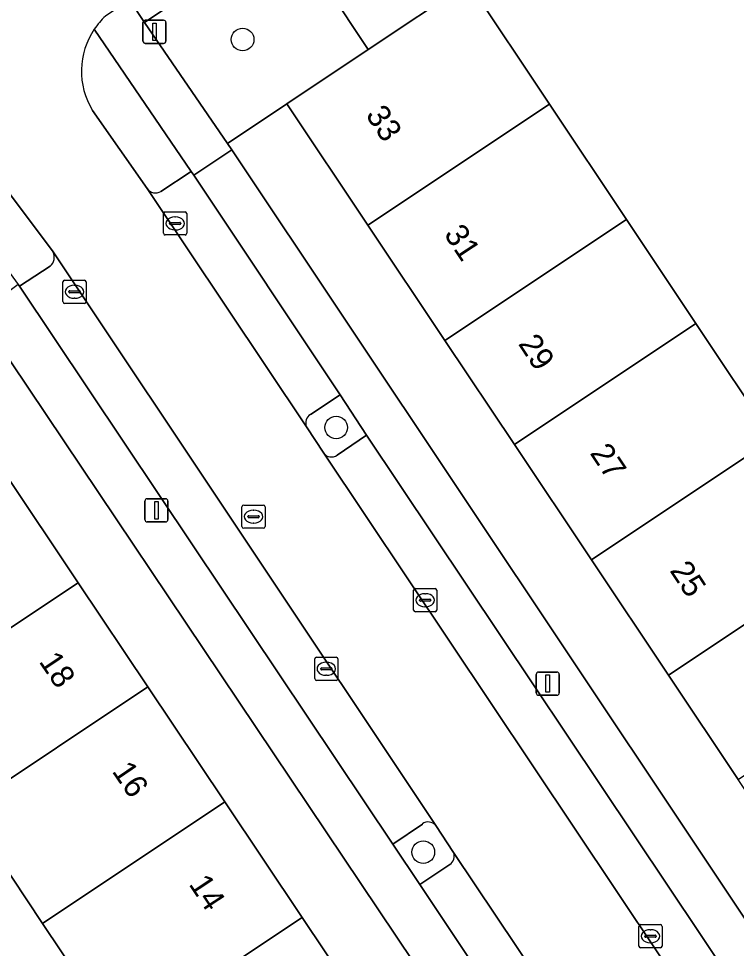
# Model space of a CAD drawing. Extents: x 158352 to 159489, y 383828 to 384603.
# Drawn here: x 158834.96 to 158865.94, y 384371.97 to 384412.12 of the extents above; entities that cross this region are included whole.
import ezdxf

# ---------------------------------------------------------------- set-up
doc = ezdxf.new("R2010")
doc.units = 0
for name, color, linetype in [('IMGEO_Boom', 7, 'Continuous'), ('IMGEO_Erf', 7, 'Continuous'), ('IMGEO_Groenvoorziening', 7, 'Continuous'), ('IMGEO_Kolk', 7, 'Continuous'), ('IMGEO_Lichtmast', 7, 'Continuous'), ('IMGEO_Muur', 7, 'Continuous'), ('IMGEO_Pand', 7, 'Continuous'), ('IMGEO_Pand_nummerreeks', 7, 'Continuous'), ('IMGEO_Parkeervlak_open', 7, 'Continuous'), ('IMGEO_Rijbaan_lokaal_open', 7, 'Continuous'), ('IMGEO_Rioolput', 7, 'Continuous'), ('IMGEO_Voetpad_gesloten', 7, 'Continuous'), ('IMGEO_Voetpad_open', 7, 'Continuous')]:
    doc.layers.add(name, color=color, linetype=linetype)

msp = doc.modelspace()

# ---------------------------------------------------------------- linework, layer by layer
at = {"layer": 'IMGEO_Boom'}
for centre in [(158844.629, 384411.221), (158848.664, 384394.463), (158852.427, 384376.125)]:
    msp.add_circle(centre, 0.489, dxfattribs=at)
at = {"layer": 'IMGEO_Erf'}
for points in [[(158854.372, 384413.675), (158857.87, 384408.431), (158861.191, 384403.452), (158864.19, 384398.956), (158867.512, 384393.976), (158870.842, 384388.984), (158873.666, 384390.867), (158876.552, 384386.542), (158873.728, 384384.658), (158873.841, 384384.489), (158877.162, 384379.51), (158880.493, 384374.516), (158883.815, 384369.537), (158887.145, 384364.544), (158890.476, 384359.551)], [(158834.269, 384351.81), (158835.851, 384352.863), (158838.311, 384349.167), (158836.729, 384348.114), (158839.81, 384343.349), (158841.84, 384343.62), (158854.742, 384352.295), (158861.583, 384356.598), (158861.811, 384356.746), (158833.109, 384399.525)], [(158834.32, 384392.56), (158837.527, 384387.764), (158840.531, 384383.271), (158843.858, 384378.296), (158847.194, 384373.306), (158850.198, 384368.813), (158853.524, 384363.839), (158856.927, 384358.749), (158849.043, 384353.491), (158845.646, 384358.584), (158842.326, 384363.563), (158839.327, 384368.058), (158835.996, 384373.052), (158832.675, 384378.031)]]:
    msp.add_lwpolyline(points, dxfattribs=at)
msp.add_lwpolyline([(158882.655, 384354.338), (158879.323, 384359.329), (158875.99, 384364.321), (158872.667, 384369.3), (158869.335, 384374.292), (158866.012, 384379.27), (158863.012, 384383.764), (158859.68, 384388.756), (158856.357, 384393.734), (158853.356, 384398.229), (158850.034, 384403.207), (158846.537, 384408.445), (158843.976, 384406.736), (158844.163, 384406.455), (158883.501, 384347.478), (158886.084, 384349.201)], close=True, dxfattribs=at)
at = {"layer": 'IMGEO_Groenvoorziening'}
msp.add_lwpolyline([(158846.537, 384408.445), (158850.051, 384410.791), (158846.541, 384416.082), (158844.174, 384414.505), (158844.06, 384414.429), (158840.392, 384411.96), (158843.976, 384406.736)], close=True, dxfattribs=at)
for points in [[(158841.102, 384404.661), (158842.414, 384405.522), (158838.223, 384411.665)], [(158838.144, 384408.161), (158840.507, 384404.783)], [(158830.565, 384406.743), (158830.17, 384406.486), (158833.961, 384401.96), (158834.943, 384400.644), (158835.005, 384400.562), (158836.324, 384401.432)], [(158836.444, 384402.048), (158833.296, 384406.233)], [(158848.702, 384393.268), (158849.977, 384394.136), (158848.836, 384395.877), (158847.555, 384395.028)], [(158847.387, 384394.493), (158848.129, 384393.356)], [(158852.385, 384377.342), (158851.105, 384376.477), (158852.279, 384374.731), (158853.567, 384375.589)], [(158853.729, 384376.11), (158852.965, 384377.279)]]:
    msp.add_lwpolyline(points, dxfattribs=at)
for centre, radius, start, end in [((158840.926, 384409.851), 3.255, 146.1393, 211.2776), ((158840.869, 384405.038), 0.443, 215.1222, 301.703), ((158835.999, 384401.815), 0.502, 310.3326, 27.6205), ((158847.767, 384394.668), 0.418, 120.432, 204.7015), ((158848.461, 384393.608), 0.417, 217.2003, 305.3374), ((158852.642, 384377.008), 0.422, 40.0151, 127.5865), ((158853.338, 384375.946), 0.424, 302.6596, 22.7952)]:
    msp.add_arc(centre, radius, start, end, dxfattribs=at)
at = {"layer": 'IMGEO_Kolk'}
for p, q in [((158841.214, 384402.852), (158841.214, 384403.704)), ((158841.289, 384403.778), (158842.141, 384403.778)), ((158841.702, 384403.558), (158841.727, 384403.558)), ((158842.215, 384403.704), (158842.215, 384402.852)), ((158841.473, 384403.272), (158841.473, 384403.284)), ((158841.911, 384403.235), (158841.513, 384403.235)), ((158841.516, 384403.321), (158841.914, 384403.321)), ((158841.957, 384403.284), (158841.957, 384403.272)), ((158842.141, 384402.778), (158841.289, 384402.778)), ((158841.725, 384402.998), (158841.7, 384402.998)), ((158836.871, 384399.9), (158836.871, 384400.752)), ((158836.946, 384400.826), (158837.798, 384400.826)), ((158837.872, 384400.752), (158837.872, 384399.9)), ((158837.13, 384400.32), (158837.13, 384400.332)), ((158837.173, 384400.369), (158837.571, 384400.369)), ((158837.359, 384400.606), (158837.384, 384400.606)), ((158837.614, 384400.332), (158837.614, 384400.32)), ((158837.568, 384400.283), (158837.17, 384400.283)), ((158837.382, 384400.046), (158837.357, 384400.046)), ((158837.798, 384399.826), (158836.946, 384399.826)), ((158852.083, 384387.507), (158852.935, 384387.507)), ((158852.008, 384386.581), (158852.008, 384387.433)), ((158852.496, 384387.287), (158852.521, 384387.287)), ((158853.009, 384387.433), (158853.009, 384386.581)), ((158852.267, 384387.001), (158852.267, 384387.013)), ((158852.705, 384386.964), (158852.307, 384386.964)), ((158852.31, 384387.05), (158852.708, 384387.05)), ((158852.519, 384386.727), (158852.494, 384386.727)), ((158852.751, 384387.013), (158852.751, 384387.001)), ((158852.935, 384386.507), (158852.083, 384386.507)), ((158847.739, 384383.619), (158847.739, 384384.471)), ((158847.814, 384384.545), (158848.666, 384384.545)), ((158848.227, 384384.325), (158848.252, 384384.325)), ((158848.74, 384384.471), (158848.74, 384383.619)), ((158847.998, 384384.039), (158847.998, 384384.051)), ((158848.436, 384384.002), (158848.038, 384384.002)), ((158848.041, 384384.088), (158848.439, 384384.088)), ((158848.482, 384384.051), (158848.482, 384384.039)), ((158848.666, 384383.545), (158847.814, 384383.545)), ((158848.25, 384383.765), (158848.225, 384383.765)), ((158861.732, 384372.07), (158861.732, 384372.922)), ((158861.807, 384372.996), (158862.659, 384372.996)), ((158862.22, 384372.776), (158862.245, 384372.776)), ((158862.733, 384372.922), (158862.733, 384372.07)), ((158861.991, 384372.49), (158861.991, 384372.502)), ((158862.429, 384372.453), (158862.031, 384372.453)), ((158862.034, 384372.539), (158862.432, 384372.539)), ((158862.475, 384372.502), (158862.475, 384372.49)), ((158862.659, 384371.996), (158861.807, 384371.996)), ((158862.243, 384372.216), (158862.218, 384372.216))]:
    msp.add_line(p, q, dxfattribs=at)
for points in [[(158841.214, 384402.852), (158841.214, 384403.704)], [(158841.289, 384403.778), (158842.141, 384403.778)], [(158842.215, 384403.704), (158842.215, 384402.852)], [(158842.141, 384402.778), (158841.289, 384402.778)], [(158836.871, 384399.9), (158836.871, 384400.752)], [(158836.946, 384400.826), (158837.798, 384400.826)], [(158837.872, 384400.752), (158837.872, 384399.9)], [(158837.798, 384399.826), (158836.946, 384399.826)], [(158852.083, 384387.507), (158852.935, 384387.507)], [(158852.008, 384386.581), (158852.008, 384387.433)], [(158853.009, 384387.433), (158853.009, 384386.581)], [(158852.935, 384386.507), (158852.083, 384386.507)], [(158847.739, 384383.619), (158847.739, 384384.471)], [(158847.814, 384384.545), (158848.666, 384384.545)], [(158848.74, 384384.471), (158848.74, 384383.619)], [(158848.666, 384383.545), (158847.814, 384383.545)], [(158861.732, 384372.07), (158861.732, 384372.922)], [(158861.807, 384372.996), (158862.659, 384372.996)], [(158862.733, 384372.922), (158862.733, 384372.07)], [(158862.659, 384371.996), (158861.807, 384371.996)]]:
    msp.add_lwpolyline(points, dxfattribs=at)
for centre, radius, start, end in [((158841.291, 384403.702), 0.0765, 91.552, 178.448), ((158841.291, 384403.702), 0.0765, 91.552, 178.448), ((158842.139, 384403.702), 0.0765, 1.552, 88.448), ((158842.139, 384403.702), 0.0765, 1.552, 88.448), ((158841.513, 384403.281), 0.0403, 85.8775, 175.7526), ((158841.51, 384403.271), 0.0366, 178.938, 274.7102), ((158841.914, 384403.278), 0.043, 264.8664, 352.4533), ((158841.918, 384403.283), 0.0386, 1.7309, 96.639), ((158841.291, 384402.854), 0.0765, 181.552, 268.448), ((158841.291, 384402.854), 0.0765, 181.552, 268.448), ((158842.139, 384402.854), 0.0765, 271.552, 358.448), ((158842.139, 384402.854), 0.0765, 271.552, 358.448), ((158836.948, 384400.75), 0.0765, 91.552, 178.448), ((158836.948, 384400.75), 0.0765, 91.552, 178.448), ((158837.796, 384400.75), 0.0765, 1.552, 88.448), ((158837.796, 384400.75), 0.0765, 1.552, 88.448), ((158837.17, 384400.329), 0.0403, 85.8775, 175.7526), ((158837.575, 384400.331), 0.0386, 1.7309, 96.639), ((158837.167, 384400.319), 0.0366, 178.938, 274.7102), ((158837.571, 384400.326), 0.043, 264.8664, 352.4533), ((158836.948, 384399.902), 0.0765, 181.552, 268.448), ((158836.948, 384399.902), 0.0765, 181.552, 268.448), ((158837.796, 384399.902), 0.0765, 271.552, 358.448), ((158837.796, 384399.902), 0.0765, 271.552, 358.448), ((158852.085, 384387.431), 0.0765, 91.552, 178.448), ((158852.085, 384387.431), 0.0765, 91.552, 178.448), ((158852.933, 384387.431), 0.0765, 1.552, 88.448), ((158852.933, 384387.431), 0.0765, 1.552, 88.448), ((158852.307, 384387.01), 0.0403, 85.8775, 175.7526), ((158852.304, 384387), 0.0366, 178.938, 274.7102), ((158852.708, 384387.007), 0.043, 264.8664, 352.4533), ((158852.712, 384387.012), 0.0386, 1.7309, 96.639), ((158852.085, 384386.583), 0.0765, 181.552, 268.448), ((158852.085, 384386.583), 0.0765, 181.552, 268.448), ((158852.933, 384386.583), 0.0765, 271.552, 358.448), ((158852.933, 384386.583), 0.0765, 271.552, 358.448), ((158847.816, 384384.469), 0.0765, 91.552, 178.448), ((158847.816, 384384.469), 0.0765, 91.552, 178.448), ((158848.664, 384384.469), 0.0765, 1.552, 88.448), ((158848.664, 384384.469), 0.0765, 1.552, 88.448), ((158848.038, 384384.048), 0.0403, 85.8775, 175.7526), ((158848.035, 384384.038), 0.0366, 178.938, 274.7102), ((158848.439, 384384.045), 0.043, 264.8664, 352.4533), ((158848.443, 384384.05), 0.0386, 1.7309, 96.639), ((158847.816, 384383.621), 0.0765, 181.552, 268.448), ((158847.816, 384383.621), 0.0765, 181.552, 268.448), ((158848.664, 384383.621), 0.0765, 271.552, 358.448), ((158848.664, 384383.621), 0.0765, 271.552, 358.448), ((158861.809, 384372.92), 0.0765, 91.552, 178.448), ((158861.809, 384372.92), 0.0765, 91.552, 178.448), ((158862.657, 384372.92), 0.0765, 1.552, 88.448), ((158862.657, 384372.92), 0.0765, 1.552, 88.448), ((158862.031, 384372.499), 0.0403, 85.8775, 175.7526), ((158862.028, 384372.489), 0.0366, 178.938, 274.7102), ((158862.432, 384372.496), 0.043, 264.8664, 352.4533), ((158862.436, 384372.501), 0.0386, 1.7309, 96.639), ((158861.809, 384372.072), 0.0765, 181.552, 268.448), ((158861.809, 384372.072), 0.0765, 181.552, 268.448), ((158862.657, 384372.072), 0.0765, 271.552, 358.448), ((158862.657, 384372.072), 0.0765, 271.552, 358.448)]:
    msp.add_arc(centre, radius, start, end, dxfattribs=at)
for centre, major_axis, ratio, start_param, end_param in [((158841.701, 384403.278), (-0.387, 0.002), 0.722429, 4.712389, 7.853982), ((158841.726, 384403.278), (-0.39, 0.002), 0.717154, 1.570796, 4.712389), ((158837.358, 384400.326), (-0.387, 0.002), 0.722429, 4.712389, 7.853982), ((158837.383, 384400.326), (-0.39, 0.002), 0.717154, 1.570796, 4.712389), ((158852.495, 384387.007), (-0.387, 0.002), 0.722429, 4.712389, 7.853982), ((158852.52, 384387.007), (-0.39, 0.002), 0.717154, 1.570796, 4.712389), ((158848.226, 384384.045), (-0.387, 0.002), 0.722429, 4.712389, 7.853982), ((158848.251, 384384.045), (-0.39, 0.002), 0.717154, 1.570796, 4.712389), ((158862.219, 384372.496), (-0.387, 0.002), 0.722429, 4.712389, 7.853982), ((158862.244, 384372.496), (-0.39, 0.002), 0.717154, 1.570796, 4.712389)]:
    msp.add_ellipse(centre, major_axis=major_axis, ratio=ratio, start_param=start_param, end_param=end_param, dxfattribs=at)
at = {"layer": 'IMGEO_Lichtmast'}
for p, q in [((158840.428, 384412.052), (158841.218, 384412.052)), ((158841.218, 384412.052), (158840.428, 384412.052)), ((158840.328, 384411.152), (158840.328, 384411.952)), ((158840.328, 384411.952), (158840.328, 384411.152)), ((158841.318, 384411.952), (158841.318, 384411.152)), ((158841.318, 384411.152), (158841.318, 384411.952)), ((158841.218, 384411.052), (158840.428, 384411.052)), ((158840.428, 384411.052), (158841.218, 384411.052)), ((158840.414, 384390.487), (158840.414, 384391.287)), ((158840.414, 384391.287), (158840.414, 384390.487)), ((158840.514, 384391.387), (158841.304, 384391.387)), ((158841.304, 384391.387), (158840.514, 384391.387)), ((158841.404, 384391.287), (158841.404, 384390.487)), ((158841.404, 384390.487), (158841.404, 384391.287)), ((158841.304, 384390.387), (158840.514, 384390.387)), ((158840.514, 384390.387), (158841.304, 384390.387)), ((158857.401, 384383.905), (158858.191, 384383.905)), ((158858.191, 384383.905), (158857.401, 384383.905)), ((158857.301, 384383.005), (158857.301, 384383.805)), ((158857.301, 384383.805), (158857.301, 384383.005)), ((158858.291, 384383.805), (158858.291, 384383.005)), ((158858.291, 384383.005), (158858.291, 384383.805)), ((158858.191, 384382.905), (158857.401, 384382.905)), ((158857.401, 384382.905), (158858.191, 384382.905))]:
    msp.add_line(p, q, dxfattribs=at)
for points in [[(158840.748, 384411.927), (158840.898, 384411.927), (158840.898, 384411.177), (158840.748, 384411.177), (158840.748, 384411.927)], [(158840.834, 384391.262), (158840.984, 384391.262), (158840.984, 384390.512), (158840.834, 384390.512), (158840.834, 384391.262)], [(158857.721, 384383.78), (158857.871, 384383.78), (158857.871, 384383.03), (158857.721, 384383.03), (158857.721, 384383.78)]]:
    msp.add_lwpolyline(points, dxfattribs=at)
for centre, start, end in [((158840.428, 384411.952), 90, 180), ((158840.428, 384411.952), 90, 180), ((158841.218, 384411.952), 0, 90), ((158841.218, 384411.952), 360, 90), ((158840.428, 384411.152), 180, 270), ((158840.428, 384411.152), 180, 270), ((158841.218, 384411.152), 270, 0), ((158841.218, 384411.152), 270, 0), ((158840.514, 384391.287), 90, 180), ((158840.514, 384391.287), 90, 180), ((158841.304, 384391.287), 0, 90), ((158841.304, 384391.287), 360, 90), ((158840.514, 384390.487), 180, 270), ((158840.514, 384390.487), 180, 270), ((158841.304, 384390.487), 270, 0), ((158841.304, 384390.487), 270, 0), ((158857.401, 384383.805), 90, 180), ((158857.401, 384383.805), 90, 180), ((158858.191, 384383.805), 0, 90), ((158858.191, 384383.805), 360, 90), ((158857.401, 384383.005), 180, 270), ((158857.401, 384383.005), 180, 270), ((158858.191, 384383.005), 270, 0), ((158858.191, 384383.005), 270, 0)]:
    msp.add_arc(centre, 0.1, start, end, dxfattribs=at)
at = {"layer": 'IMGEO_Muur'}
msp.add_lwpolyline([(158850.051, 384410.791), (158846.541, 384416.082), (158844.174, 384414.505)], dxfattribs=at)
at = {"layer": 'IMGEO_Pand'}
for points in [[(158850.034, 384403.207), (158857.87, 384408.431), (158854.372, 384413.675), (158850.051, 384410.791), (158846.537, 384408.445)], [(158853.356, 384398.229), (158861.191, 384403.452), (158857.87, 384408.431), (158850.034, 384403.207)], [(158853.356, 384398.229), (158856.357, 384393.734), (158864.19, 384398.956), (158861.191, 384403.452)], [(158859.68, 384388.756), (158867.512, 384393.976), (158864.19, 384398.956), (158856.357, 384393.734)], [(158863.012, 384383.764), (158870.842, 384388.984), (158867.512, 384393.976), (158859.68, 384388.756)], [(158829.676, 384382.528), (158837.527, 384387.764), (158834.32, 384392.56), (158826.48, 384387.318)], [(158873.841, 384384.489), (158873.728, 384384.658), (158876.552, 384386.542), (158873.666, 384390.867), (158870.842, 384388.984), (158863.012, 384383.764), (158866.012, 384379.27)], [(158840.531, 384383.271), (158837.527, 384387.764), (158829.676, 384382.528), (158827.643, 384381.172), (158830.642, 384376.675), (158832.675, 384378.031)], [(158835.996, 384373.052), (158843.858, 384378.296), (158840.531, 384383.271), (158832.675, 384378.031)], [(158835.996, 384373.052), (158839.327, 384368.058), (158847.194, 384373.306), (158843.858, 384378.296)], [(158842.326, 384363.563), (158850.198, 384368.813), (158847.194, 384373.306), (158839.327, 384368.058)]]:
    msp.add_lwpolyline(points, close=True, dxfattribs=at)
at = {"layer": 'IMGEO_Parkeervlak_open'}
for points in [[(158847.555, 384395.028), (158848.836, 384395.877), (158842.517, 384405.367), (158842.414, 384405.522), (158841.102, 384404.661)], [(158840.507, 384404.783), (158847.387, 384394.493)], [(158852.965, 384377.279), (158836.444, 384402.048)], [(158836.324, 384401.432), (158835.005, 384400.562), (158842.492, 384389.361), (158851.105, 384376.477), (158852.385, 384377.342)], [(158864.551, 384369.495), (158865.866, 384370.36), (158849.977, 384394.136), (158848.702, 384393.268)], [(158848.129, 384393.356), (158864.409, 384368.998)], [(158863.781, 384361.105), (158853.729, 384376.11)], [(158853.567, 384375.589), (158852.279, 384374.731), (158861.866, 384360.316), (158863.2, 384361.176)]]:
    msp.add_lwpolyline(points, dxfattribs=at)
for centre, radius, start, end in [((158840.869, 384405.038), 0.443, 215.1222, 301.703), ((158835.999, 384401.815), 0.502, 310.3326, 27.6205), ((158847.767, 384394.668), 0.418, 120.432, 204.7015), ((158848.461, 384393.608), 0.417, 217.2003, 305.3374), ((158852.642, 384377.008), 0.422, 40.0151, 127.5865), ((158853.338, 384375.946), 0.424, 302.6596, 22.7952)]:
    msp.add_arc(centre, radius, start, end, dxfattribs=at)
at = {"layer": 'IMGEO_Rijbaan_lokaal_open'}
for points in [[(158840.507, 384404.783), (158838.144, 384408.161)], [(158833.296, 384406.233), (158836.444, 384402.048), (158852.965, 384377.279), (158853.729, 384376.11), (158863.781, 384361.105), (158864.772, 384359.528), (158868.231, 384354.409), (158868.971, 384353.308), (158875.822, 384343.004), (158876.864, 384341.454), (158880.929, 384344.216), (158880.866, 384344.324), (158865.182, 384367.843), (158864.409, 384368.998), (158848.129, 384393.356), (158847.387, 384394.493), (158840.507, 384404.783)]]:
    msp.add_lwpolyline(points, dxfattribs=at)
for centre, radius, start, end in [((158840.911, 384409.864), 3.236, 133.0288, 146.1713), ((158840.926, 384409.851), 3.255, 146.1393, 211.2776)]:
    msp.add_arc(centre, radius, start, end, dxfattribs=at)
at = {"layer": 'IMGEO_Rioolput'}
for p, q in [((158844.675, 384391.113), (158845.527, 384391.113)), ((158844.6, 384390.187), (158844.6, 384391.039)), ((158845.088, 384390.893), (158845.113, 384390.893)), ((158845.601, 384391.039), (158845.601, 384390.187)), ((158844.859, 384390.607), (158844.859, 384390.619)), ((158845.297, 384390.57), (158844.899, 384390.57)), ((158844.902, 384390.656), (158845.3, 384390.656)), ((158845.111, 384390.333), (158845.086, 384390.333)), ((158845.343, 384390.619), (158845.343, 384390.607)), ((158845.527, 384390.113), (158844.675, 384390.113))]:
    msp.add_line(p, q, dxfattribs=at)
for points in [[(158844.675, 384391.113), (158845.527, 384391.113)], [(158844.6, 384390.187), (158844.6, 384391.039)], [(158845.601, 384391.039), (158845.601, 384390.187)], [(158845.527, 384390.113), (158844.675, 384390.113)]]:
    msp.add_lwpolyline(points, dxfattribs=at)
for centre, radius, start, end in [((158844.677, 384391.037), 0.0765, 91.552, 178.448), ((158844.677, 384391.037), 0.0765, 91.552, 178.448), ((158845.525, 384391.037), 0.0765, 1.552, 88.448), ((158845.525, 384391.037), 0.0765, 1.552, 88.448), ((158844.899, 384390.616), 0.0403, 85.8775, 175.7526), ((158844.896, 384390.606), 0.0366, 178.938, 274.7102), ((158845.3, 384390.613), 0.043, 264.8664, 352.4533), ((158845.304, 384390.618), 0.0386, 1.7309, 96.639), ((158844.677, 384390.189), 0.0765, 181.552, 268.448), ((158844.677, 384390.189), 0.0765, 181.552, 268.448), ((158845.525, 384390.189), 0.0765, 271.552, 358.448), ((158845.525, 384390.189), 0.0765, 271.552, 358.448)]:
    msp.add_arc(centre, radius, start, end, dxfattribs=at)
for centre, major_axis, ratio, start_param, end_param in [((158845.087, 384390.613), (-0.387, 0.002), 0.722429, 4.712389, 7.853982), ((158845.112, 384390.613), (-0.39, 0.002), 0.717154, 1.570796, 4.712389)]:
    msp.add_ellipse(centre, major_axis=major_axis, ratio=ratio, start_param=start_param, end_param=end_param, dxfattribs=at)
at = {"layer": 'IMGEO_Voetpad_gesloten'}
for points in [[(158840.392, 384411.96), (158839.751, 384412.954), (158838.703, 384412.229)], [(158838.223, 384411.665), (158842.414, 384405.522), (158842.517, 384405.367), (158844.163, 384406.455), (158843.976, 384406.736), (158840.392, 384411.96)]]:
    msp.add_lwpolyline(points, dxfattribs=at)
msp.add_arc((158840.911, 384409.864), 3.236, 133.0288, 146.1713, dxfattribs=at)
at = {"layer": 'IMGEO_Voetpad_open'}
for points in [[(158846.541, 384416.082), (158850.051, 384410.791), (158854.372, 384413.675)], [(158844.163, 384406.455), (158842.517, 384405.367), (158848.836, 384395.877), (158849.977, 384394.136), (158865.866, 384370.36), (158867.02, 384368.63), (158882.343, 384345.697), (158881.008, 384344.798)], [(158887.871, 384339.353), (158888.601, 384339.831), (158884.967, 384345.28), (158884.327, 384346.24), (158883.501, 384347.478), (158844.163, 384406.455)], [(158842.492, 384389.361), (158835.005, 384400.562), (158834.943, 384400.644), (158833.432, 384399.523), (158832.09, 384401.044), (158833.109, 384399.525), (158861.811, 384356.746), (158861.583, 384356.598), (158862.05, 384355.902), (158864.065, 384357.071), (158863.332, 384358.17), (158864.618, 384359.027)], [(158863.2, 384361.176), (158861.866, 384360.316), (158852.279, 384374.731), (158851.105, 384376.477), (158842.492, 384389.361)]]:
    msp.add_lwpolyline(points, dxfattribs=at)
msp.add_lwpolyline([(158844.06, 384414.429), (158844.174, 384414.505), (158843.489, 384415.541), (158839.751, 384412.954), (158840.392, 384411.96)], close=True, dxfattribs=at)

# ---------------------------------------------------------------- texts
at = {"layer": 'IMGEO_Pand_nummerreeks'}
for s, rotation, p in [('33', 303.4335, (158849.91, 384407.96)), ('31', 303.4335, (158853.293, 384402.811)), ('29', 303.4335, (158856.498, 384398.079)), ('27', 303.4335, (158859.593, 384393.359)), ('25', 303.4335, (158863.038, 384388.287)), ('18', 303.9361, (158835.811, 384384.36)), ('16', 304.2559, (158838.964, 384379.62)), ('14', 303.5006, (158842.28, 384374.746))]:
    msp.add_text(s, height=1, rotation=rotation, dxfattribs=at).set_placement(p)

doc.saveas('drawing.dxf')
